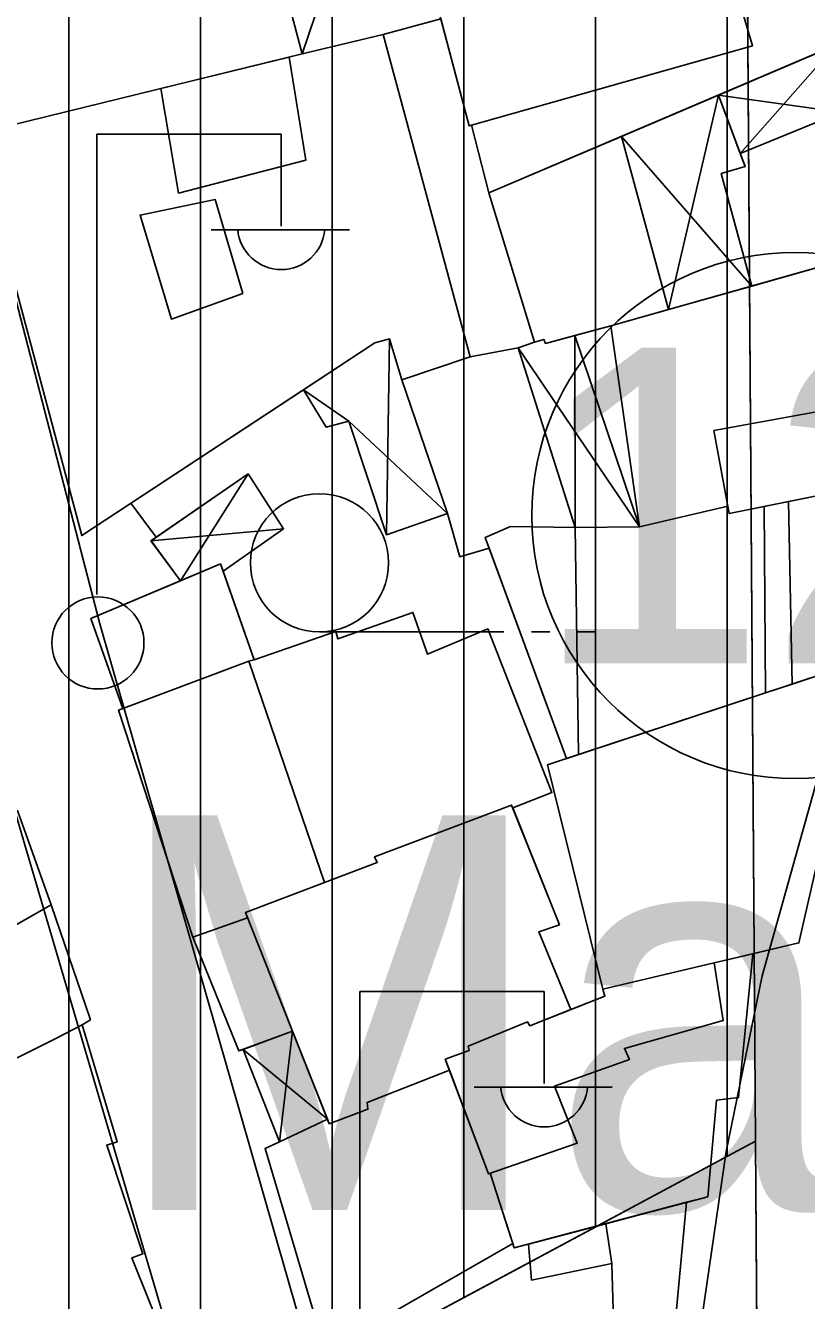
# Model space of a CAD drawing. Extents: x 417997 to 421451, y 4451742 to 4455216.
# Drawn here: x 421015.74 to 421045.4, y 4452367.93 to 4452416.39 of the extents above; entities that cross this region are included whole.
import ezdxf

# ---------------------------------------------------------------- set-up
doc = ezdxf.new("R2010")
doc.units = 0
for name, color, linetype in [('ADA', 7, 'Continuous'), ('ADAKENARI', 7, 'Continuous'), ('B_Kapi', 7, 'Continuous'), ('B_Mesken', 7, 'Continuous'), ('B_Sundurma', 7, 'Continuous'), ('B_Teras', 7, 'Continuous'), ('Default', 7, 'Continuous'), ('KD_DAIRE', 7, 'Continuous'), ('KD_YGEN', 7, 'Continuous'), ('PL_AYA_PARK_DINLENME', 7, 'Continuous'), ('PL_KON_MEV_450', 7, 'Continuous'), ('S_Elektrik_Diregi', 7, 'Continuous'), ('S_Tek_Agac', 7, 'Continuous'), ('TR_PARKALANI', 7, 'Continuous'), ('TR_YUKSEKYOGUNKONUT', 7, 'Continuous'), ('Y_Bucak_Koy', 7, 'Continuous'), ('Yol_Sose', 7, 'Continuous')]:
    doc.layers.add(name, color=color, linetype=linetype)

# ---------------------------------------------------------------- blocks, each defined once
blk = doc.blocks.new('POINT_DISPLAY')
at = {"layer": 'Default'}
blk.add_line((0, 0), (0, 0), dxfattribs=at)

msp = doc.modelspace()

# ---------------------------------------------------------------- linework, layer by layer
at = {"layer": 'ADA'}
msp.add_line((421043.462, 4452373.991), (421023.346, 4452363.197), dxfattribs=at)
msp.add_line((421043.462, 4452373.991), (421023.346, 4452363.197), dxfattribs=at)
at = {"layer": 'ADAKENARI'}
for p, q in [((421042.667, 4452488.692), (421043.462, 4452373.991)), ((421042.667, 4452488.692), (421043.462, 4452373.991)), ((421043.462, 4452373.991), (421044.062, 4452287.623)), ((421043.462, 4452373.991), (421044.062, 4452287.623))]:
    msp.add_line(p, q, dxfattribs=at)
at = {"layer": 'B_Kapi'}
msp.add_lwpolyline([(421019.741, 4452398.233), (421020.701, 4452396.938)], dxfattribs=at)
at = {"layer": 'B_Mesken'}
for points in [[(421011.279, 4452419.71), (421013.799, 4452412.258), (421026.239, 4452415.305), (421024.172, 4452423.158), (421020.68, 4452422.19)], [(421024.261, 4452422.819), (421026.24, 4452415.305), (421026.147, 4452415.282), (421013.799, 4452412.258), (421011.279, 4452419.71), (421020.68, 4452422.19), (421024.172, 4452423.158)], [(421044.04, 4452420.239), (421046.245, 4452420.785), (421047.454, 4452416.044), (421033.332, 4452410.025), (421032.67, 4452412.597), (421032.582, 4452412.572), (421031.428, 4452416.972), (421032.962, 4452417.368), (421042.136, 4452419.741), (421044.04, 4452420.239)], [(421046.511, 4452415.642), (421042.059, 4452413.745), (421038.376, 4452412.175), (421033.332, 4452410.025), (421032.67, 4452412.597), (421032.582, 4452412.572), (421031.516, 4452416.637), (421031.428, 4452416.972), (421032.962, 4452417.368), (421042.136, 4452419.741), (421044.04, 4452420.239), (421046.245, 4452420.785), (421047.454, 4452416.044)], [(421013.799, 4452412.258), (421017.87, 4452397.003), (421029.007, 4452404.326), (421029.565, 4452404.478), (421030.029, 4452402.918), (421032.63, 4452403.79), (421029.319, 4452416.049), (421026.147, 4452415.283)], [(421032.63, 4452403.79), (421030.029, 4452402.918), (421029.565, 4452404.478), (421029.007, 4452404.326), (421026.297, 4452402.544), (421017.87, 4452397.004), (421013.799, 4452412.258), (421026.147, 4452415.282), (421026.24, 4452415.305), (421029.319, 4452416.049)], [(421033.332, 4452410.025), (421035.062, 4452404.353), (421035.426, 4452404.455), (421035.48, 4452404.304), (421037.965, 4452404.967), (421040.163, 4452405.59), (421038.376, 4452412.175)], [(421040.164, 4452405.59), (421037.965, 4452404.968), (421036.598, 4452404.603), (421035.48, 4452404.304), (421035.426, 4452404.455), (421035.062, 4452404.353), (421033.332, 4452410.025), (421038.376, 4452412.175)], [(421042.411, 4452398.123), (421039.061, 4452397.336), (421037.965, 4452404.967), (421048.362, 4452407.911), (421048.288, 4452402.157), (421048.56, 4452399.068), (421042.463, 4452397.838)], [(421044.711, 4452398.292), (421043.795, 4452398.107), (421042.463, 4452397.838), (421042.411, 4452398.122), (421039.061, 4452397.337), (421037.965, 4452404.968), (421040.164, 4452405.59), (421043.32, 4452406.484), (421048.362, 4452407.911), (421048.288, 4452402.157), (421048.56, 4452399.068)], [(421036.612, 4452397.308), (421034.454, 4452404.133), (421032.63, 4452403.79), (421030.029, 4452402.918), (421031.758, 4452397.835), (421032.228, 4452396.196), (421033.346, 4452396.526), (421033.196, 4452396.934), (421034.156, 4452397.346)], [(421036.612, 4452397.308), (421034.156, 4452397.346), (421033.196, 4452396.934), (421033.346, 4452396.526), (421032.229, 4452396.196), (421031.759, 4452397.835), (421030.029, 4452402.918), (421032.63, 4452403.79), (421034.454, 4452404.133)], [(421036.74, 4452388.679), (421036.281, 4452388.527), (421033.196, 4452396.934), (421034.156, 4452397.346), (421036.612, 4452397.308), (421039.061, 4452397.336), (421042.411, 4452398.123), (421042.463, 4452397.838), (421043.795, 4452398.107), (421044.711, 4452398.292), (421044.853, 4452391.36), (421043.84, 4452391.025)], [(421044.853, 4452391.36), (421043.84, 4452391.025), (421036.74, 4452388.679), (421036.281, 4452388.527), (421033.346, 4452396.526), (421033.196, 4452396.934), (421034.156, 4452397.346), (421036.612, 4452397.308), (421039.061, 4452397.337), (421042.411, 4452398.122), (421042.463, 4452397.838), (421043.795, 4452398.107), (421044.711, 4452398.292)], [(421024.223, 4452392.223), (421024.42, 4452392.274), (421023.141, 4452395.927), (421018.222, 4452393.85), (421019.432, 4452390.425)], [(421023.239, 4452395.649), (421024.421, 4452392.274), (421024.224, 4452392.223), (421019.433, 4452390.425), (421018.222, 4452393.85), (421021.618, 4452395.284), (421023.142, 4452395.927)], [(421024.42, 4452392.274), (421027.528, 4452393.354), (421027.604, 4452393.075), (421030.448, 4452394.078), (421031.008, 4452392.49), (421033.301, 4452393.452), (421035.729, 4452387.235), (421034.241, 4452386.652), (421034.198, 4452386.761), (421028.995, 4452384.79), (421029.092, 4452384.574), (421027.096, 4452383.815), (421024.223, 4452392.223)], [(421034.242, 4452386.652), (421034.198, 4452386.761), (421028.995, 4452384.79), (421029.092, 4452384.574), (421027.096, 4452383.815), (421024.224, 4452392.223), (421024.421, 4452392.274), (421027.528, 4452393.354), (421027.604, 4452393.075), (421030.448, 4452394.078), (421031.008, 4452392.49), (421033.301, 4452393.452), (421035.729, 4452387.235)], [(421027.096, 4452383.815), (421024.223, 4452392.223), (421019.265, 4452390.362), (421022.089, 4452381.734), (421024.166, 4452382.468), (421024.086, 4452382.67)], [(421027.096, 4452383.815), (421024.086, 4452382.67), (421024.166, 4452382.468), (421022.089, 4452381.734), (421019.265, 4452390.363), (421019.433, 4452390.425), (421024.224, 4452392.223)], [(421035.565, 4452388.291), (421037.667, 4452379.763), (421045.109, 4452381.521), (421047.562, 4452392.255)], [(421043.365, 4452381.109), (421041.897, 4452380.763), (421037.667, 4452379.763), (421035.565, 4452388.291), (421036.281, 4452388.527), (421036.74, 4452388.679), (421043.84, 4452391.025), (421044.853, 4452391.36), (421047.562, 4452392.255), (421045.109, 4452381.521)], [(421008.724, 4452378.425), (421006.866, 4452382.105), (421015.426, 4452386.549), (421016.716, 4452382.965)], [(421008.724, 4452378.425), (421006.866, 4452382.105), (421015.426, 4452386.549), (421016.716, 4452382.965)], [(421025.876, 4452378.162), (421027.273, 4452374.647), (421028.743, 4452375.2), (421028.714, 4452375.459), (421031.838, 4452376.68), (421031.68, 4452377.101), (421032.586, 4452377.433), (421032.55, 4452377.596), (421034.8, 4452378.525), (421034.885, 4452378.375), (421036.449, 4452378.991), (421035.227, 4452381.946), (421036.017, 4452382.211), (421034.198, 4452386.761), (421028.995, 4452384.79), (421029.092, 4452384.574), (421024.086, 4452382.67), (421024.166, 4452382.468), (421022.089, 4452381.734), (421023.844, 4452377.414)], [(421034.242, 4452386.652), (421036.017, 4452382.211), (421035.227, 4452381.946), (421036.449, 4452378.991), (421034.886, 4452378.375), (421034.8, 4452378.525), (421032.55, 4452377.596), (421032.586, 4452377.433), (421031.68, 4452377.101), (421031.838, 4452376.68), (421028.714, 4452375.459), (421028.743, 4452375.2), (421027.273, 4452374.647), (421027.202, 4452374.827), (421025.877, 4452378.162), (421024, 4452377.471), (421023.844, 4452377.414), (421022.089, 4452381.734), (421024.166, 4452382.468), (421024.086, 4452382.67), (421027.096, 4452383.815), (421029.092, 4452384.574), (421028.995, 4452384.79), (421034.198, 4452386.761)], [(421017.883, 4452378.413), (421018.203, 4452378.6), (421016.716, 4452382.965), (421004.065, 4452375.779), (421006.04, 4452372.363), (421010.629, 4452374.76), (421016.912, 4452377.904)], [(421017.882, 4452378.413), (421016.912, 4452377.904), (421010.629, 4452374.76), (421008.03, 4452373.402), (421006.04, 4452372.363), (421004.065, 4452375.779), (421008.724, 4452378.425), (421016.716, 4452382.965), (421018.202, 4452378.6)], [(421033.39, 4452372.769), (421033.319, 4452372.744), (421031.68, 4452377.101), (421032.586, 4452377.433), (421032.55, 4452377.596), (421034.8, 4452378.525), (421034.885, 4452378.375), (421037.744, 4452379.501), (421037.667, 4452379.763), (421041.897, 4452380.763), (421043.365, 4452381.109), (421042.82, 4452375.642), (421041.978, 4452375.542), (421041.646, 4452371.873), (421034.298, 4452369.931)], [(421040.845, 4452371.661), (421034.298, 4452369.931), (421034.246, 4452370.094), (421033.39, 4452372.769), (421033.319, 4452372.744), (421031.838, 4452376.68), (421031.68, 4452377.101), (421032.586, 4452377.433), (421032.55, 4452377.596), (421034.8, 4452378.525), (421034.886, 4452378.375), (421036.449, 4452378.991), (421037.744, 4452379.501), (421037.667, 4452379.763), (421041.897, 4452380.763), (421043.365, 4452381.109), (421042.82, 4452375.642), (421041.979, 4452375.542), (421041.646, 4452371.873)], [(421016.912, 4452377.904), (421017.883, 4452378.413), (421019.214, 4452373.956), (421018.819, 4452373.839), (421020.189, 4452369.701), (421019.776, 4452369.553), (421021.069, 4452366.338), (421020.55, 4452366.053), (421022.068, 4452362.612), (421015.109, 4452358.768), (421009.24, 4452371.568), (421011.801, 4452372.805), (421010.629, 4452374.76)], [(421015.109, 4452358.768), (421014.433, 4452360.243), (421012.774, 4452363.86), (421010.521, 4452368.774), (421010.104, 4452369.685), (421009.24, 4452371.568), (421011.801, 4452372.805), (421010.629, 4452374.76), (421016.912, 4452377.904), (421017.882, 4452378.413), (421019.214, 4452373.956), (421018.819, 4452373.839), (421020.189, 4452369.701), (421019.776, 4452369.553), (421021.07, 4452366.338), (421020.55, 4452366.053), (421022.068, 4452362.612)], [(421027.118, 4452366.007), (421024.838, 4452373.707), (421025.382, 4452373.966), (421027.202, 4452374.827), (421027.273, 4452374.647), (421028.743, 4452375.2), (421028.714, 4452375.459), (421031.838, 4452376.68), (421033.319, 4452372.744), (421033.39, 4452372.769), (421034.246, 4452370.094)], [(421027.118, 4452366.007), (421024.839, 4452373.707), (421025.382, 4452373.966), (421027.202, 4452374.827), (421027.273, 4452374.647), (421028.743, 4452375.2), (421028.714, 4452375.459), (421031.838, 4452376.68), (421033.319, 4452372.744), (421033.39, 4452372.769), (421034.246, 4452370.094)], [(421040.845, 4452371.661), (421039.965, 4452362.309), (421035.6, 4452361.916), (421035.621, 4452358.476), (421029.26, 4452357.98), (421027.118, 4452366.007), (421034.246, 4452370.094), (421034.298, 4452369.931)], [(421039.965, 4452362.309), (421035.6, 4452361.916), (421035.621, 4452358.477), (421029.26, 4452357.98), (421027.118, 4452366.007), (421034.246, 4452370.094), (421034.298, 4452369.931), (421040.845, 4452371.661)]]:
    msp.add_lwpolyline(points, close=True, dxfattribs=at)
at = {"layer": 'B_Sundurma'}
for p, q in [((421026.239, 4452415.305), (421029.251, 4452424.168)), ((421042.886, 4452411.52), (421046.511, 4452415.642)), ((421042.059, 4452413.745), (421040.163, 4452405.59)), ((421046.696, 4452413.084), (421042.059, 4452413.745)), ((421043.32, 4452406.483), (421038.376, 4452412.175)), ((421029.441, 4452397.034), (421029.565, 4452404.478)), ((421036.612, 4452397.308), (421036.598, 4452404.602)), ((421039.061, 4452397.336), (421034.454, 4452404.133)), ((421028.014, 4452401.35), (421026.297, 4452402.544)), ((421031.758, 4452397.835), (421028.014, 4452401.35)), ((421021.618, 4452395.284), (421024.19, 4452399.343)), ((421020.502, 4452396.801), (421025.538, 4452397.26)), ((421025.382, 4452373.966), (421025.876, 4452378.162)), ((421024, 4452377.471), (421027.202, 4452374.827))]:
    msp.add_line(p, q, dxfattribs=at)
for points in [[(421026.239, 4452415.305), (421029.319, 4452416.049), (421031.516, 4452416.637), (421031.428, 4452416.972), (421030.867, 4452420.339), (421030.365, 4452420.231), (421029.251, 4452424.168), (421024.261, 4452422.819)], [(421030.867, 4452420.339), (421031.428, 4452416.972), (421031.516, 4452416.637), (421029.319, 4452416.049), (421026.24, 4452415.305), (421024.261, 4452422.819), (421029.251, 4452424.168), (421030.365, 4452420.231)], [(421042.886, 4452411.52), (421046.696, 4452413.084), (421046.511, 4452415.642), (421042.059, 4452413.745)], [(421042.886, 4452411.52), (421042.059, 4452413.745), (421046.511, 4452415.642), (421046.696, 4452413.084)], [(421042.059, 4452413.745), (421043.07, 4452411.024), (421042.164, 4452410.767), (421043.32, 4452406.483), (421040.163, 4452405.59), (421038.376, 4452412.175)], [(421042.886, 4452411.52), (421043.07, 4452411.024), (421042.164, 4452410.767), (421043.32, 4452406.484), (421040.164, 4452405.59), (421038.376, 4452412.175), (421042.059, 4452413.745)], [(421031.758, 4452397.835), (421029.441, 4452397.034), (421028.014, 4452401.35), (421027.158, 4452401.121), (421026.297, 4452402.544), (421029.007, 4452404.326), (421029.565, 4452404.478), (421030.029, 4452402.918)], [(421031.759, 4452397.835), (421029.441, 4452397.034), (421028.014, 4452401.35), (421027.158, 4452401.122), (421026.297, 4452402.544), (421029.007, 4452404.326), (421029.565, 4452404.478), (421030.029, 4452402.918)], [(421036.612, 4452397.308), (421034.454, 4452404.133), (421035.062, 4452404.353), (421035.426, 4452404.455), (421035.48, 4452404.304), (421036.598, 4452404.603), (421039.061, 4452397.337)], [(421036.612, 4452397.308), (421039.061, 4452397.336), (421036.598, 4452404.602), (421035.48, 4452404.304), (421035.426, 4452404.455), (421035.062, 4452404.353), (421034.454, 4452404.133)], [(421021.618, 4452395.284), (421020.502, 4452396.801), (421024.19, 4452399.343), (421025.538, 4452397.26), (421023.239, 4452395.649), (421023.141, 4452395.927)], [(421021.618, 4452395.284), (421020.503, 4452396.801), (421024.19, 4452399.343), (421025.538, 4452397.26), (421023.239, 4452395.649), (421023.142, 4452395.927)], [(421024, 4452377.471), (421025.382, 4452373.966), (421027.202, 4452374.827), (421025.876, 4452378.162)], [(421024, 4452377.471), (421025.877, 4452378.162), (421027.202, 4452374.827), (421025.382, 4452373.966)]]:
    msp.add_lwpolyline(points, close=True, dxfattribs=at)
at = {"layer": 'B_Teras'}
for points in [[(421031.428, 4452416.972), (421042.136, 4452419.741), (421043.342, 4452415.61), (421032.582, 4452412.572)], [(421020.875, 4452413.991), (421021.552, 4452410.019), (421026.384, 4452411.275), (421025.754, 4452415.186)], [(421023.988, 4452406.199), (421021.275, 4452405.229), (421020.087, 4452409.181), (421022.937, 4452409.779)], [(421041.876, 4452400.998), (421048.288, 4452402.157), (421048.56, 4452399.068), (421042.463, 4452397.838)], [(421042.463, 4452397.838), (421042.411, 4452398.123), (421039.061, 4452397.336), (421036.612, 4452397.308), (421036.74, 4452388.679), (421043.84, 4452391.025), (421043.795, 4452398.107)], [(421031.838, 4452376.68), (421028.714, 4452375.459), (421028.743, 4452375.2), (421027.273, 4452374.647), (421024.086, 4452382.67), (421029.092, 4452384.574), (421028.995, 4452384.79), (421034.198, 4452386.761), (421036.017, 4452382.211), (421035.227, 4452381.946), (421036.449, 4452378.991), (421034.885, 4452378.375), (421034.8, 4452378.525), (421032.55, 4452377.596), (421032.586, 4452377.433), (421031.68, 4452377.101)], [(421031.68, 4452377.101), (421033.319, 4452372.744), (421036.694, 4452373.914), (421035.825, 4452376.08), (421038.676, 4452377.094), (421038.482, 4452377.509), (421042.234, 4452378.571), (421041.897, 4452380.763), (421037.667, 4452379.763), (421037.744, 4452379.501), (421034.885, 4452378.375), (421034.8, 4452378.525), (421032.55, 4452377.596), (421032.586, 4452377.433)], [(421038, 4452369.331), (421037.772, 4452370.849), (421040.845, 4452371.661), (421040.334, 4452366.231), (421038.088, 4452366.239)], [(421034.843, 4452370.075), (421034.958, 4452368.708), (421038, 4452369.331), (421037.772, 4452370.849)]]:
    msp.add_lwpolyline(points, close=True, dxfattribs=at)
at = {"layer": 'KD_DAIRE'}
msp.add_circle((421044.963, 4452397.763), 10, dxfattribs=at)
msp.add_circle((421044.963, 4452397.763), 10, dxfattribs=at)
at = {"layer": 'PL_AYA_PARK_DINLENME'}
msp.add_lwpolyline([(420975.678, 4452283.747), (421036.047, 4452320.558), (421023.346, 4452363.197), (421043.462, 4452373.991), (421044.062, 4452287.623), (421034.171, 4452278.515)], close=True, dxfattribs=at)
msp.add_lwpolyline([(420975.678, 4452283.747), (421036.047, 4452320.558), (421023.346, 4452363.197), (421043.462, 4452373.991), (421044.062, 4452287.623), (421034.171, 4452278.515)], close=True, dxfattribs=at)
at = {"layer": 'PL_KON_MEV_450'}
msp.add_lwpolyline([(420943.964, 4452333.259), (420890.438, 4452339.156), (420894.067, 4452409.012), (420955.758, 4452406.29), (420930.356, 4452451.198), (420906.494, 4452429.988), (420877.387, 4452460.374), (420915.8, 4452498.787), (420961.132, 4452498.753), (420961.655, 4452472.064), (421038.956, 4452492.38), (421042.667, 4452488.692), (421043.462, 4452373.991), (421023.346, 4452363.197), (421036.047, 4452320.558), (420975.678, 4452283.747), (420939.98, 4452286.94)], close=True, dxfattribs=at)
msp.add_lwpolyline([(420943.964, 4452333.259), (420890.438, 4452339.156), (420894.067, 4452409.012), (420955.758, 4452406.29), (420930.356, 4452451.198), (420906.494, 4452429.988), (420877.387, 4452460.374), (420915.8, 4452498.787), (420961.132, 4452498.753), (420961.655, 4452472.064), (421038.956, 4452492.38), (421042.667, 4452488.692), (421043.462, 4452373.991), (421023.346, 4452363.197), (421036.047, 4452320.558), (420975.678, 4452283.747), (420939.98, 4452286.94)], close=True, dxfattribs=at)
at = {"layer": 'S_Elektrik_Diregi'}
for p, q in [((421018.449, 4452394.757), (421018.449, 4452412.258)), ((421018.449, 4452412.258), (421025.449, 4452412.258)), ((421025.449, 4452408.758), (421025.449, 4452412.258)), ((421022.789, 4452408.618), (421028.039, 4452408.618)), ((421028.434, 4452362.172), (421028.434, 4452379.672)), ((421028.434, 4452379.672), (421035.434, 4452379.672)), ((421035.434, 4452376.172), (421035.434, 4452379.672)), ((421032.774, 4452376.032), (421038.024, 4452376.032))]:
    msp.add_line(p, q, dxfattribs=at)
msp.add_circle((421018.485, 4452392.922), 1.75, dxfattribs=at)
for centre in [(421025.45, 4452408.77), (421035.435, 4452376.185)]:
    msp.add_arc(centre, 1.658, 184.8384, 355.1464, dxfattribs=at)
at = {"layer": 'S_Tek_Agac'}
for p, q in [((421026.902, 4452393.34), (421033.902, 4452393.34)), ((421034.952, 4452393.34), (421035.652, 4452393.34)), ((421036.702, 4452393.34), (421037.402, 4452393.34))]:
    msp.add_line(p, q, dxfattribs=at)
msp.add_circle((421026.902, 4452395.965), 2.625, dxfattribs=at)
at = {"layer": 'TR_YUKSEKYOGUNKONUT'}
for p, q in [((421037.387, 4452370.731), (421037.387, 4452491.968)), ((421037.387, 4452370.731), (421037.387, 4452491.968)), ((421032.387, 4452368.048), (421032.387, 4452490.654)), ((421032.387, 4452368.048), (421032.387, 4452490.654)), ((421027.387, 4452365.365), (421027.387, 4452489.34)), ((421027.387, 4452365.365), (421027.387, 4452489.34)), ((421042.387, 4452373.414), (421042.387, 4452488.97)), ((421042.387, 4452373.414), (421042.387, 4452488.97)), ((421022.387, 4452312.228), (421022.387, 4452488.026)), ((421022.387, 4452312.228), (421022.387, 4452488.026)), ((421017.387, 4452309.179), (421017.387, 4452486.712)), ((421017.387, 4452309.179), (421017.387, 4452486.712))]:
    msp.add_line(p, q, dxfattribs=at)
at = {"layer": 'Yol_Sose'}
for points in [[(421005.278, 4452441.764), (421013.814, 4452411.936), (421018.564, 4452393.642), (421026.535, 4452365.832), (421027.203, 4452363.451)], [(420970.993, 4452441.339), (420979.567, 4452407.565), (420985.087, 4452385.913), (420985.056, 4452385.706), (420984.843, 4452385.22), (420984.665, 4452385.007), (420972.491, 4452377.761), (420972.349, 4452377.578), (420972.337, 4452377.417), (420972.475, 4452377.1), (420992.985, 4452345.114), (420993.356, 4452344.894), (420993.74, 4452344.85), (420994.049, 4452344.876), (421022.101, 4452361.863), (421022.264, 4452362.336), (421022.303, 4452362.64), (421022.211, 4452363.147), (421014.803, 4452388.358), (421003.911, 4452427.516)], [(421040.868, 4452363.422), (421042.342, 4452373.599), (421043.72, 4452380.269), (421047.163, 4452392.569), (421048.257, 4452396.895), (421048.41, 4452398.098), (421048.23, 4452410.907)]]:
    msp.add_lwpolyline(points, dxfattribs=at)

# ---------------------------------------------------------------- block references
at = {"layer": 'TR_PARKALANI', "xscale": 0.1, "yscale": 0.10000000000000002}
msp.add_blockref('POINT_DISPLAY', (421040.57, 4452371.191), dxfattribs=at)
msp.add_blockref('POINT_DISPLAY', (421040.57, 4452371.191), dxfattribs=at)

# ---------------------------------------------------------------- texts
at = {"layer": 'KD_YGEN'}
msp.add_text('12', height=12, dxfattribs=at).set_placement((421034.988, 4452392.148))
msp.add_text('12', height=12, dxfattribs=at).set_placement((421034.988, 4452392.148))
at = {"layer": 'Y_Bucak_Koy'}
msp.add_text('Selamet Mahallesi', height=15, dxfattribs=at).set_placement((420939.753, 4452371.373))

doc.saveas('drawing.dxf')
